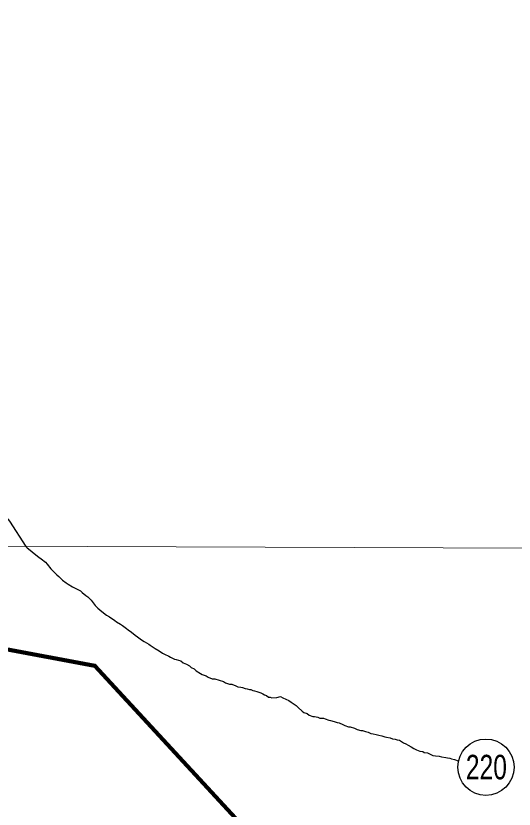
# Model space of a CAD drawing. Extents: x -1643653 to 4543381, y 1624270 to 13878484.
# Drawn here: x 652366 to 659476, y 8945806 to 8957118 of the extents above; entities that cross this region are included whole.
import ezdxf
from ezdxf.enums import TextEntityAlignment as Align

# ---------------------------------------------------------------- set-up
doc = ezdxf.new("R2010")
doc.units = 0
doc.header["$LTSCALE"] = 200
for name, color, linetype, lineweight in [('1', 7, 'Continuous', 13), ('12', 7, 'Continuous', 25), ('23', 7, 'Continuous', 13), ('28', 7, 'Continuous', 53), ('48', 7, 'Continuous', 25), ('60', 7, 'Continuous', 13), ('9', 7, 'Continuous', 90)]:
    doc.layers.add(name, color=color, linetype=linetype, lineweight=lineweight)

msp = doc.modelspace()

# ---------------------------------------------------------------- linework, layer by layer
at = {"layer": '1'}
msp.add_line((565315.3, 8949866.8), (791497.7, 8949052.2), dxfattribs=at)
at = {"layer": '12'}
for points in [[(652015.9, 8950156.6), (652017.2, 8950142.2), (652048.2, 8950106.5), (652073.3, 8950084.6), (652100.6, 8950064.8), (652145.1, 8950025.5), (652162.5, 8950012.1), (652213.7, 8949988.4), (652275.7, 8949914.2), (652507.9, 8949552.8)], [(652507.9, 8949552.8), (652526.9, 8949530.3), (652569.2, 8949497.5), (652626.3, 8949452.1), (652693.5, 8949399.1), (652728.3, 8949373.8), (652790.5, 8949328.3), (652815.3, 8949300.6), (652867.3, 8949232.7), (652894.6, 8949204.9), (652949.2, 8949149.5), (652979, 8949124.3), (653033.6, 8949071.3), (653085.8, 8949030.9), (653110.7, 8949013.2), (653173, 8948977.8), (653212.8, 8948957.5), (653287.6, 8948916.9), (653314.9, 8948894.2), (653367.1, 8948853.8), (653392, 8948833.6), (653441.6, 8948785.7)], [(653441.6, 8948785.7), (653498.6, 8948710.3), (653535.8, 8948672.5), (653595.5, 8948622), (653660.1, 8948571.5), (653702.4, 8948546.2), (653779.6, 8948498.1), (653804.4, 8948477.9), (653859.2, 8948442.5), (653889.1, 8948422.3), (653946.3, 8948381.8), (653971.1, 8948361.6), (654018.4, 8948328.8), (654070.6, 8948288.4), (654100.4, 8948263.2), (654160.1, 8948220.2), (654195, 8948194.9), (654262.2, 8948156.9), (654284.6, 8948141.8), (654324.4, 8948114), (654351.8, 8948098.8), (654409.1, 8948063.3), (654458.8, 8948030.5), (654488.7, 8948015.2), (654548.5, 8947987.3), (654573.4, 8947972.1), (654628.3, 8947946.7), (654655.7, 8947941.5), (654718.1, 8947918.6), (654752.9, 8947893.3), (654800.3, 8947875.5), (654842.6, 8947850.2), (654867.5, 8947825), (654909.8, 8947804.7), (654937.1, 8947779.4), (654999.3, 8947739), (655026.8, 8947723.8), (655084.1, 8947705.9), (655111.5, 8947685.7), (655168.9, 8947665.2), (655203.9, 8947662.5), (655268.8, 8947647.1), (655328.6, 8947626.6), (655358.5, 8947606.4), (655415.9, 8947588.5), (655445.9, 8947588.3), (655505.8, 8947565.4), (655533.2, 8947550.2), (655578.2, 8947547.4), (655600.6, 8947539.7), (655640.5, 8947524.4), (655668, 8947521.8), (655698, 8947514), (655720.4, 8947511.4), (655747.8, 8947496.2), (655772.8, 8947493.5), (655802.8, 8947483.3), (655835.2, 8947473.1), (655860.1, 8947462.9), (655892.6, 8947450.2), (655915, 8947435), (655942.4, 8947424.8), (655969.7, 8947404.6), (655997.2, 8947401.9), (656019.7, 8947391.7), (656089.8, 8947398.8)], [(656089.8, 8947398.8), (656144.9, 8947413.4), (656177.2, 8947393.2), (656259.5, 8947355.1), (656294.3, 8947332.3), (656364, 8947281.8), (656393.8, 8947254.1), (656450.9, 8947201.1), (656475.8, 8947185.9), (656523.2, 8947168.1), (656553, 8947145.4), (656602.9, 8947127.5), (656627.9, 8947127.3), (656675.4, 8947119.5), (656705.3, 8947104.3), (656757.8, 8947101.5), (656780.2, 8947093.8), (656830.1, 8947073.4), (656857.6, 8947070.8), (656907.5, 8947055.4), (656952.4, 8947040.1), (656977.4, 8947034.9), (657032.2, 8947012), (657059.6, 8946996.8), (657112, 8946978.9), (657137, 8946978.8), (657199.4, 8946960.8), (657234.3, 8946943.1), (657289.2, 8946927.7), (657311.7, 8946927.6), (657356.6, 8946912.2), (657391.6, 8946904.5), (657431.4, 8946884.2), (657466.4, 8946879), (657506.4, 8946871.2), (657546.3, 8946858.4), (657586.2, 8946850.6), (657631.1, 8946835.3), (657656.1, 8946832.6), (657708.6, 8946824.8), (657741, 8946807.1), (657781, 8946801.8), (657808.4, 8946794.1), (657840.9, 8946788.9), (657868.2, 8946768.7), (657898.1, 8946753.4), (657930.5, 8946735.7), (657965.4, 8946717.9), (658005.2, 8946692.6), (658045.1, 8946672.3), (658085, 8946652.1), (658129.8, 8946634.2), (658172.3, 8946628.9), (658194.7, 8946611.3), (658242.2, 8946608.4), (658277.1, 8946590.7), (658314.5, 8946572.9), (658354.4, 8946567.7), (658406.9, 8946559.8), (658439.3, 8946552.1), (658501.8, 8946544.2), (658524.3, 8946536.5), (658556.7, 8946531.3), (658581.7, 8946523.6), (658624.1, 8946515.8), (658678.1, 8946495.9)]]:
    msp.add_lwpolyline(points, dxfattribs=at)
at = {"layer": '23'}
msp.add_lwpolyline([(645793.1, 8949290.9), (653495.4, 8947850), (659002.1, 8941889), (661559, 8940382.7)], dxfattribs=at)
msp.add_lwpolyline([(645793.1, 8949290.9), (653495.4, 8947850), (659002.1, 8941889), (661559, 8940382.7)], dxfattribs=at)
at = {"layer": '28'}
msp.add_lwpolyline([(645793.1, 8949290.9), (653495.4, 8947850), (659002.1, 8941889), (661559, 8940382.7), (661583.1, 8940454)], dxfattribs=at)
at = {"layer": '48'}
msp.add_circle((659073.8, 8946403.8), 401.3, dxfattribs=at)
at = {"layer": '60', "lineweight": 25}
msp.add_spline([(814781, 9009175.5), (814787.2, 9009173.4), (814796.9, 9009173.4), (814799.4, 9009172.4), (814805.1, 9009174.5), (814805.6, 9009176.5), (814811.7, 9009179.5), (814811.7, 9009179.5), (814801.5, 9009181), (814790.7, 9009181.5), (814784.1, 9009183.1), (814777.4, 9009185.1), (814778.4, 9009175.5)], degree=3, dxfattribs=at)
at = {"layer": '9'}
msp.add_lwpolyline([(645793.1, 8949290.9), (653495.4, 8947850), (659002.1, 8941889), (662654, 8939737.7), (668185.2, 8933928.8)], dxfattribs=at)
msp.add_spline([(637260.6, 8972975.8), (641524.5, 8971056.2), (652526.1, 8965412.7), (653164.3, 8965062.8), (670790.5, 8953770.1), (686194, 8943929.9), (696283.3, 8937647.1)], degree=3, dxfattribs=at)

# ---------------------------------------------------------------- texts
at = {"layer": '48', "width": 0.75}
msp.add_text('220', height=350, dxfattribs=at).set_placement((659080.5, 8946230.4), align=Align.CENTER)

doc.saveas('drawing.dxf')
